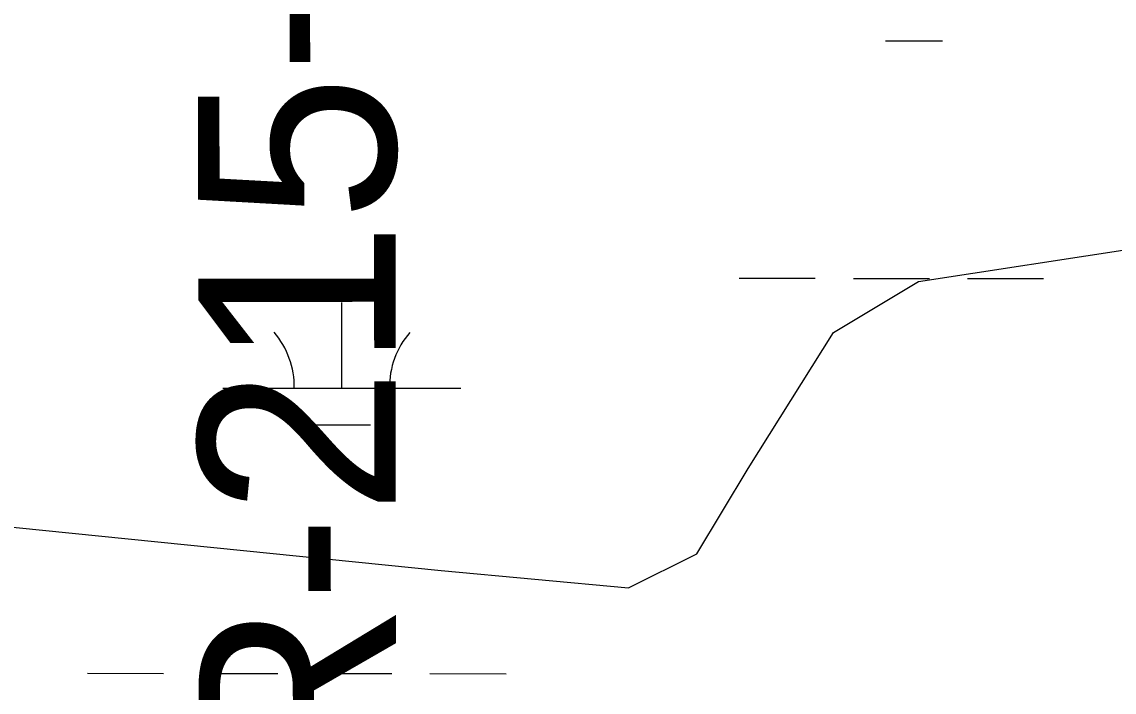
# Model space of a CAD drawing. Extents: x 3148686 to 3186545, y 916144 to 941516.
# Drawn here: x 3179690.5 to 3180149.9, y 934238.5 to 934520.5 of the extents above; entities that cross this region are included whole.
import ezdxf

# ---------------------------------------------------------------- set-up
doc = ezdxf.new("R2010")
doc.units = 0
for name, color, linetype in [('V-RIVR-RANG-IDEN', 7, 'Continuous'), ('V-TOPO-SHOR', 7, 'Continuous'), ('V-WETL-SWMP', 7, 'Continuous')]:
    doc.layers.add(name, color=color, linetype=linetype)

msp = doc.modelspace()

# ---------------------------------------------------------------- linework, layer by layer
at = {"layer": 'V-TOPO-SHOR'}
msp.add_lwpolyline([(3179544.39, 934282.84), (3179651.93, 934311.4), (3179866.92, 934289.67), (3179945.75, 934282.42), (3179974.43, 934296.72), (3179995.97, 934332.54), (3180031.86, 934389.84), (3180067.72, 934411.3), (3180160.91, 934425.53), (3180268.41, 934418.25), (3180375.91, 934418.14), (3180461.94, 934439.55), (3180483.43, 934432.36), (3180540.7, 934367.8), (3180569.33, 934331.93), (3180640.98, 934310.36), (3180777.13, 934288.71), (3181307.5, 934295.32), (3181572.67, 934287.87), (3181723.18, 934287.71), (3182052.86, 934287.37), (3182239.2, 934280)], dxfattribs=at)
at = {"layer": 'V-WETL-SWMP'}
for p, q in [((3180053.77, 934512.58), (3180077.77, 934512.55)), ((3179992.26, 934412.64), (3180024.26, 934412.61)), ((3180040.26, 934412.59), (3180072.26, 934412.56)), ((3180088.26, 934412.54), (3180120.26, 934412.51)), ((3179825.14, 934366.39), (3179825.18, 934402.39)), ((3179775.14, 934366.44), (3179875.14, 934366.34)), ((3179813.13, 934350.97), (3179837.13, 934350.94)), ((3179718.17, 934246.43), (3179750.17, 934246.4)), ((3179766.17, 934246.38), (3179798.17, 934246.35)), ((3179814.17, 934246.33), (3179846.17, 934246.3)), ((3179862.17, 934246.28), (3179894.17, 934246.24))]:
    msp.add_line(p, q, dxfattribs=at)
for centre, start, end in [((3179769.9, 934366.92), 359.1678, 40.7115), ((3179880.39, 934366.8), 139.1678, 180.7115)]:
    msp.add_arc(centre, 35.25, start, end, dxfattribs=at)

# ---------------------------------------------------------------- texts
at = {"layer": 'V-RIVR-RANG-IDEN'}
msp.add_text('R-215+00', height=83, rotation=90.0521, dxfattribs=at).set_placement((3179847.91, 934195.98))

doc.saveas('drawing.dxf')
